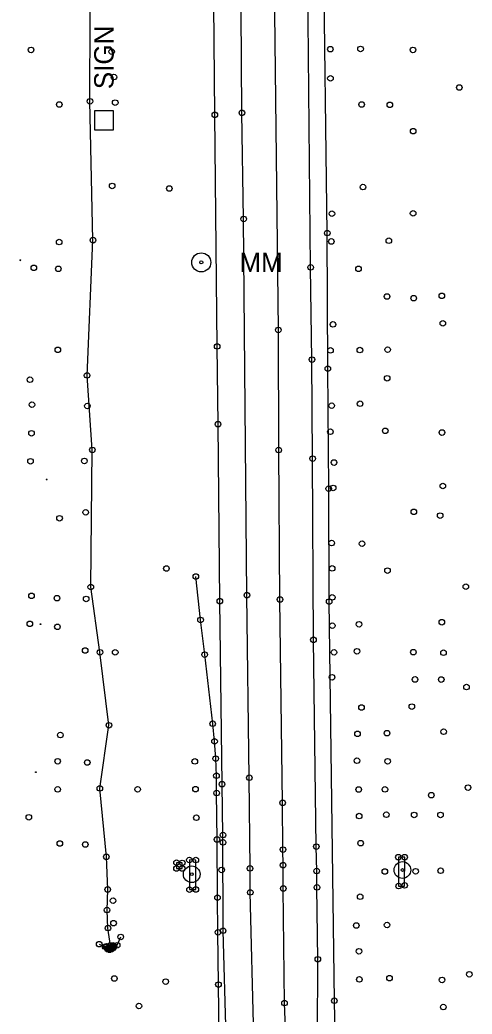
# Model space of a CAD drawing. Extents: x 20503438 to 20508873, y 7964251 to 7984667.
# Drawn here: x 20505335.4 to 20505497.9, y 7978792.6 to 7979150.2 of the extents above; entities that cross this region are included whole.
import ezdxf

# ---------------------------------------------------------------- set-up
doc = ezdxf.new("R2010")
doc.units = 0
for name, color, linetype in [('SurBreakLine', 7, 'Continuous'), ('SurConcreteSlab', 7, 'Continuous'), ('SurControl', 7, 'Continuous'), ('SurDrainageArrowDown', 7, 'Continuous'), ('SurEdgeRoadPaved', 7, 'Continuous'), ('SurEdgeShoulderPaved', 7, 'Continuous'), ('SurGuardRail', 7, 'Continuous'), ('SurPointsNonDTM', 7, 'Continuous'), ('SurRoadPoints', 7, 'Continuous'), ('SurSurveyPoints', 7, 'Continuous')]:
    doc.layers.add(name, color=color, linetype=linetype)

msp = doc.modelspace()

# ---------------------------------------------------------------- linework, layer by layer
at = {"layer": 'SurBreakLine'}
for points in [[(20505430.93, 7978784.44), (20505430.5, 7978796.56), (20505430.07, 7978837.76), (20505430, 7978846.17), (20505429.96, 7978851.77), (20505429.82, 7978868.59), (20505428.88, 7978941.72), (20505428.43, 7978995.47), (20505428.29, 7979038.66), (20505426.8, 7979173.52), (20505426.51, 7979210.49), (20505424.9, 7979346.91), (20505424.29, 7979380.89), (20505424.04, 7979424.47), (20505423.83, 7979447.14), (20505423.3, 7979481.68), (20505422.46, 7979586.43), (20505421.93, 7979632.33), (20505420.92, 7979720.51), (20505418.93, 7979912.11), (20505417.39, 7980020.09)], [(20505363.9, 7978817.76), (20505366.05, 7978816.83), (20505366.91, 7978815.96), (20505367.62, 7978815.7), (20505368.24, 7978815.95), (20505368.93, 7978816.36), (20505369.17, 7978816.95), (20505370.36, 7978817.34), (20505371.64, 7978820.35)], [(20505368.8, 7978817.33), (20505368.4, 7978816.47), (20505368.08, 7978816.03), (20505367.57, 7978816.06), (20505366.98, 7978816.27), (20505366.56, 7978816.97)]]:
    msp.add_lwpolyline(points, dxfattribs=at)
at = {"layer": 'SurConcreteSlab'}
for points in [[(20505398.64, 7978837.41), (20505398.61, 7978847.99), (20505396.31, 7978848.02), (20505396.37, 7978837.36)], [(20505473.7, 7978838.87), (20505473.71, 7978849.04), (20505471.44, 7978849.03), (20505471.54, 7978838.63), (20505473.7, 7978838.65)], [(20505393.74, 7978844.98), (20505393.74, 7978846.97), (20505391.7, 7978847.05), (20505391.68, 7978844.98)]]:
    msp.add_lwpolyline(points, close=True, dxfattribs=at)
msp.add_lwpolyline([(20505366.34, 7978816.76), (20505366.79, 7978816.2), (20505367.48, 7978815.86), (20505368.07, 7978815.91), (20505368.79, 7978816.32), (20505369.02, 7978817.2)], dxfattribs=at)
at = {"layer": 'SurControl'}
for centre in [(20505335.53, 7979063.72), (20505345.01, 7978984.85), (20505342.8, 7978932.87), (20505341.09, 7978879.6)]:
    msp.add_circle(centre, 0.15, dxfattribs=at)
at = {"layer": 'SurDrainageArrowDown'}
msp.add_lwpolyline([(20505367.91, 7978817.26), (20505367.05, 7978823.53), (20505366.7, 7978830.01), (20505366.95, 7978837.42), (20505366.46, 7978849.17), (20505364.12, 7978873.77), (20505367.38, 7978896.49), (20505364.15, 7978922.74), (20505360.86, 7978946.22), (20505361.42, 7978995.52), (20505359.54, 7979022.32), (20505361.64, 7979070.98), (20505360.56, 7979120.91), (20505360.63, 7979151.87), (20505359.66, 7979201.48), (20505364.64, 7979204.5), (20505369.09, 7979205.78), (20505371.12, 7979205.77)], dxfattribs=at)
at = {"layer": 'SurEdgeRoadPaved'}
for points in [[(20505419.53, 7978784.3), (20505418.19, 7978836.37), (20505418.11, 7978844.99), (20505417.86, 7978877.6), (20505416.99, 7978943.27), (20505415.82, 7979078.6), (20505415.19, 7979116.75), (20505414.63, 7979190.13), (20505413.04, 7979319.66), (20505412.84, 7979358.43), (20505412.48, 7979396.79), (20505410.87, 7979534.42), (20505410.3, 7979604.51), (20505409.35, 7979676.78), (20505409.02, 7979711.89), (20505408.52, 7979778.38), (20505407.36, 7979874.68), (20505407.01, 7979911.27), (20505405.62, 7980027.77)], [(20505442.33, 7978784.59), (20505442.48, 7978812.32), (20505442.16, 7978838.17), (20505442.07, 7978844.04), (20505441.94, 7978852.85), (20505440.91, 7978927.2), (20505440.61, 7978992.39), (20505440.39, 7979028.01), (20505439.91, 7979061.17), (20505438.65, 7979188.39), (20505436.74, 7979377.67), (20505436.01, 7979432.47), (20505435.01, 7979519.07), (20505434.22, 7979622.37), (20505433.05, 7979713.21), (20505430.71, 7979940.08)]]:
    msp.add_lwpolyline(points, dxfattribs=at)
at = {"layer": 'SurEdgeShoulderPaved'}
for points in [[(20505448.73, 7978784.68), (20505448.43, 7978797.39), (20505446.56, 7978940.96), (20505446.41, 7978981.58), (20505446.09, 7979024.75), (20505445.87, 7979073.52), (20505444.54, 7979178.63), (20505443.5, 7979292.21), (20505442.79, 7979342.83), (20505441.79, 7979440.79), (20505441, 7979501.08), (20505440.75, 7979540.92), (20505439.88, 7979608.67), (20505439.92, 7979641.22), (20505439.01, 7979702.89), (20505438.19, 7979782.33), (20505437.26, 7979851.34), (20505436.58, 7979926.47), (20505435.19, 7980029.33)], [(20505409.49, 7978784.22), (20505408.43, 7978822.57), (20505408.39, 7978856.99), (20505408.04, 7978875.31), (20505407.27, 7978941.1), (20505406.61, 7979004.79), (20505406.29, 7979032.74), (20505405.47, 7979116.05), (20505404.98, 7979169.14), (20505404.68, 7979197.22), (20505404.46, 7979216.95), (20505403.98, 7979254.1), (20505403.18, 7979310.36), (20505403.06, 7979329.71), (20505402.53, 7979372.33), (20505402.33, 7979400.83), (20505402.18, 7979415.17), (20505401.97, 7979429.7), (20505401.92, 7979432.6), (20505401.84, 7979438.41), (20505401.54, 7979484.41), (20505401.3, 7979509.41)]]:
    msp.add_lwpolyline(points, dxfattribs=at)
at = {"layer": 'SurGuardRail'}
msp.add_lwpolyline([(20505407.42, 7978733.18), (20505407.39, 7978734.93), (20505407.29, 7978753.34), (20505407.18, 7978765.94), (20505407.04, 7978784.41), (20505406.76, 7978803.21), (20505406.57, 7978822.01), (20505406.42, 7978834.48), (20505406.25, 7978855.39), (20505406.09, 7978872.1), (20505406.04, 7978878.33), (20505405.79, 7978884.48), (20505405.36, 7978890.71), (20505404.69, 7978897.02), (20505401.81, 7978921.9), (20505400.33, 7978934.36), (20505398.64, 7978949.97)], dxfattribs=at)
at = {"layer": 'SurPointsNonDTM'}
for centre in [(20505398.64, 7978949.97), (20505400.33, 7978934.36), (20505401.81, 7978921.9), (20505404.69, 7978897.02), (20505405.36, 7978890.71), (20505405.79, 7978884.48), (20505406.04, 7978878.33), (20505406.09, 7978872.1), (20505483.28, 7978871.32), (20505406.25, 7978855.39), (20505406.42, 7978834.48), (20505406.57, 7978822.01), (20505406.76, 7978803.21)]:
    msp.add_circle(centre, 1, dxfattribs=at)
at = {"layer": 'SurRoadPoints'}
msp.add_lwpolyline([(20505369.02, 7979114.05), (20505369.02, 7979114.05), (20505369.02, 7979117.48), (20505362.16, 7979117.48), (20505362.16, 7979110.62), (20505369.02, 7979110.62), (20505369.02, 7979114.05)], dxfattribs=at)
for centre, radius in [((20505400.58, 7979062.96), 3.43), ((20505400.58, 7979062.96), 0.571), ((20505397.14, 7978842.89), 3), ((20505472.89, 7978844.42), 3), ((20505472.89, 7978844.42), 0.5), ((20505397.14, 7978842.89), 0.5)]:
    msp.add_circle(centre, radius, dxfattribs=at)
at = {"layer": 'SurSurveyPoints'}
for centre in [(20505339.39, 7979139.39), (20505368.38, 7979138.75), (20505446.99, 7979139.66), (20505457.85, 7979139.74), (20505476.69, 7979139.39), (20505369.2, 7979129.62), (20505447.02, 7979129.17), (20505493.35, 7979125.88), (20505349.54, 7979119.76), (20505360.56, 7979120.91), (20505369.65, 7979120.43), (20505458.22, 7979119.74), (20505468.38, 7979119.65), (20505405.47, 7979116.05), (20505415.19, 7979116.75), (20505476.75, 7979110.18), (20505368.55, 7979090.46), (20505458.72, 7979090.06), (20505389.1, 7979089.56), (20505447.55, 7979080.48), (20505476.74, 7979080.6), (20505415.82, 7979078.6), (20505445.87, 7979073.52), (20505349.49, 7979070.28), (20505361.64, 7979070.98), (20505447.34, 7979070.5), (20505468.03, 7979070.75), (20505340.38, 7979061), (20505349.19, 7979060.65), (20505439.91, 7979061.17), (20505457.09, 7979060.66), (20505467.38, 7979050.7), (20505487.06, 7979050.92), (20505476.96, 7979050.09), (20505447.94, 7979040.65), (20505487.43, 7979041.05), (20505428.29, 7979038.66), (20505406.29, 7979032.74), (20505349.03, 7979031.5), (20505447.03, 7979031.32), (20505457.61, 7979031.42), (20505467.59, 7979031.58), (20505440.39, 7979028.01), (20505359.54, 7979022.32), (20505446.09, 7979024.75), (20505338.99, 7979020.77), (20505467.4, 7979021.3), (20505339.72, 7979011.78), (20505359.64, 7979011.32), (20505447.47, 7979011.44), (20505457.68, 7979012.12), (20505406.61, 7979004.79), (20505339.54, 7979001.5), (20505447.01, 7979002.05), (20505466.72, 7979002.37), (20505487.11, 7979001.76), (20505361.42, 7978995.52), (20505428.43, 7978995.47), (20505339.2, 7978991.43), (20505358.57, 7978991.55), (20505440.61, 7978992.39), (20505448.31, 7978990.97), (20505446.41, 7978981.58), (20505448, 7978981.84), (20505487.42, 7978982.53), (20505359.04, 7978973.06), (20505477, 7978973.25), (20505349.64, 7978970.94), (20505486.48, 7978971.88), (20505447.45, 7978962.02), (20505458.38, 7978961.79), (20505388.06, 7978952.86), (20505447.64, 7978952.89), (20505467.54, 7978952.11), (20505360.86, 7978946.22), (20505495.7, 7978946.34), (20505339.56, 7978943.02), (20505348.7, 7978942.2), (20505359.19, 7978941.91), (20505407.27, 7978941.1), (20505416.99, 7978943.27), (20505428.88, 7978941.72), (20505446.56, 7978940.96), (20505447.67, 7978942.47), (20505338.97, 7978932.98), (20505457.3, 7978932.8), (20505487.07, 7978933.54), (20505348.87, 7978931.89), (20505447.68, 7978932.31), (20505440.91, 7978927.2), (20505358.84, 7978923.36), (20505364.15, 7978922.74), (20505369.65, 7978922.7), (20505448.31, 7978922.71), (20505456.55, 7978923.1), (20505476.85, 7978922.76), (20505487.65, 7978922.57), (20505447.61, 7978913.75), (20505477.43, 7978912.96), (20505486.85, 7978912.92), (20505495.92, 7978910.22), (20505458.18, 7978902.88), (20505476.28, 7978903.19), (20505367.38, 7978896.49), (20505456.74, 7978893.38), (20505467.37, 7978893.65), (20505487.71, 7978894.16), (20505349.93, 7978892.95), (20505348.96, 7978883.54), (20505359.59, 7978883.1), (20505398.25, 7978883.47), (20505456.54, 7978883.72), (20505467.57, 7978883.52), (20505417.86, 7978877.6), (20505348.96, 7978873.42), (20505364.12, 7978873.77), (20505377.7, 7978873.43), (20505398.51, 7978873.48), (20505408.04, 7978875.31), (20505457.19, 7978873.39), (20505466.6, 7978873.42), (20505496.48, 7978874.07), (20505429.82, 7978868.59), (20505338.61, 7978863.38), (20505398.81, 7978863.21), (20505457.35, 7978863.81), (20505467.12, 7978864.31), (20505477.13, 7978864.22), (20505486.6, 7978864.22), (20505349.73, 7978853.94), (20505408.39, 7978856.99), (20505408.4, 7978854.36), (20505457.87, 7978854.08), (20505358.89, 7978853.61), (20505429.96, 7978851.77), (20505441.94, 7978852.85), (20505366.46, 7978849.17), (20505391.7, 7978847.05), (20505393.74, 7978846.97), (20505396.31, 7978848.02), (20505398.61, 7978847.99), (20505471.44, 7978849.03), (20505473.71, 7978849.04), (20505391.68, 7978844.98), (20505393.74, 7978844.98), (20505407.92, 7978844.45), (20505418.11, 7978844.99), (20505430, 7978846.17), (20505442.07, 7978844.04), (20505466.57, 7978843.9), (20505477.65, 7978843.96), (20505486.64, 7978844.15), (20505366.95, 7978837.42), (20505396.37, 7978837.36), (20505398.64, 7978837.41), (20505418.19, 7978836.37), (20505430.07, 7978837.76), (20505442.16, 7978838.17), (20505471.54, 7978838.63), (20505473.7, 7978838.87), (20505368.88, 7978833.38), (20505457.71, 7978834.81), (20505366.7, 7978830.01), (20505369.05, 7978825.31), (20505367.05, 7978823.53), (20505408.43, 7978822.57), (20505456.3, 7978824.47), (20505467.38, 7978824.65), (20505371.64, 7978820.35), (20505363.9, 7978817.76), (20505366.05, 7978816.83), (20505366.34, 7978816.76), (20505366.56, 7978816.97), (20505366.79, 7978816.2), (20505366.91, 7978815.96), (20505366.98, 7978816.27), (20505367.48, 7978815.86), (20505367.57, 7978816.06), (20505367.62, 7978815.7), (20505367.91, 7978817.26), (20505368.07, 7978815.91), (20505368.08, 7978816.03), (20505368.24, 7978815.95), (20505368.4, 7978816.47), (20505368.79, 7978816.32), (20505368.8, 7978817.33), (20505368.93, 7978816.36), (20505369.02, 7978817.2), (20505369.17, 7978816.95), (20505370.36, 7978817.34), (20505457.28, 7978815.19), (20505442.48, 7978812.32), (20505369.36, 7978805.38), (20505387.81, 7978804.28), (20505457.43, 7978805.06), (20505468.25, 7978805.51), (20505487.15, 7978804.88), (20505496.95, 7978806.91), (20505448.43, 7978797.39), (20505378.18, 7978795.5), (20505430.5, 7978796.56), (20505487.6, 7978795.13)]:
    msp.add_circle(centre, 1, dxfattribs=at)

# ---------------------------------------------------------------- texts
at = {"layer": 'SurRoadPoints'}
for s, rotation, p in [('SIGN', 90, (20505369.09, 7979125.26)), ('MM', 360, (20505414.29, 7979059.46))]:
    msp.add_text(s, height=6.995, rotation=rotation, dxfattribs=at).set_placement(p)

doc.saveas('drawing.dxf')
